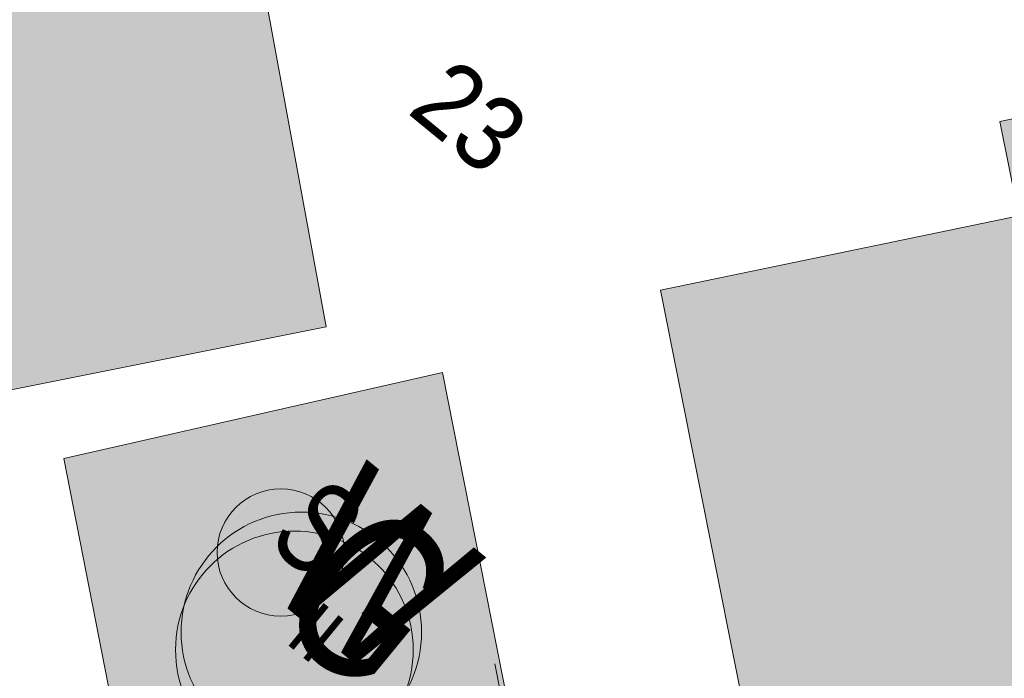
# Model space of a CAD drawing. Header units: metres. Extents: x -740 to 758, y -633 to 854.
# Tile 331 of 656: x 119 to 133, y -570 to -560. Entities that reach past the tile are written whole.
import ezdxf

# ---------------------------------------------------------------- set-up
doc = ezdxf.new("R2010")
doc.units = ezdxf.units.M
doc.header["$MEASUREMENT"] = 0
for name, color, linetype in [('Gas.LOVION', 7, 'Continuous'), ('Gis.LOVION', 7, 'Continuous'), ('Grundkarte.LOVION', 7, 'Continuous'), ('Grundkarte_Text.LOVION', 7, 'Continuous'), ('Strom.LOVION', 7, 'Continuous'), ('Wasser.LOVION', 7, 'Continuous')]:
    doc.layers.add(name, color=color, linetype=linetype)
doc.styles.add('ERSTELLTER_STIL_1', font='arial.ttf')

msp = doc.modelspace()

# ---------------------------------------------------------------- hatches: boundary and pattern name
at = {"layer": 'Grundkarte.LOVION', "linetype": 'Continuous', "lineweight": 18}
for color, points in [(254, [(117.392, -566.156), (123.19, -564.998), (120.662, -551.236), (114.932, -552.18)]), (9, [(128.219, -564.447), (130.425, -575.522), (144.329, -572.626), (142.266, -566.946), (140.416, -561.925), (138.278, -562.429), (137.986, -560.951), (133.321, -561.909), (133.607, -563.329)]), (9, [(121.254, -577.246), (126.994, -576.094), (124.941, -565.684), (119.245, -566.98)])]:
    msp.add_hatch(color=color, dxfattribs=at).paths.add_polyline_path(points)

# ---------------------------------------------------------------- linework, layer by layer
at = {"layer": 'Gas.LOVION', "color": 5, "linetype": 'Continuous', "lineweight": 18}
msp.add_circle((122.711, -569.858), 1.787, dxfattribs=at)
at = {"layer": 'Gis.LOVION', "color": 44, "linetype": 'Continuous', "lineweight": 18}
msp.add_lwpolyline([(119.94, -571.212), (121.091, -577.085), (126.891, -575.956), (125.725, -570.07)], dxfattribs=at)
at = {"layer": 'Grundkarte.LOVION', "color": 8, "linetype": 'Continuous', "lineweight": 18}
for points in [[(117.392, -566.156), (114.932, -552.18), (120.662, -551.236), (123.19, -564.998)], [(128.219, -564.447), (133.607, -563.329), (133.321, -561.909), (137.986, -560.951), (138.278, -562.429), (140.416, -561.925), (142.266, -566.946), (144.329, -572.626), (130.425, -575.522)], [(121.254, -577.246), (119.245, -566.98), (124.941, -565.684), (126.994, -576.094)]]:
    msp.add_lwpolyline(points, close=True, dxfattribs=at)
at = {"layer": 'Strom.LOVION', "color": 1, "linetype": 'Continuous', "lineweight": 18}
msp.add_circle((122.507, -568.394), 0.958, dxfattribs=at)
at = {"layer": 'Wasser.LOVION', "color": 94, "linetype": 'Continuous', "lineweight": 18}
msp.add_circle((122.816, -569.594), 1.808, dxfattribs=at)

# ---------------------------------------------------------------- texts
at = {"layer": 'Gas.LOVION', "color": 5, "linetype": 'Continuous', "lineweight": 18, "insert": (122.294, -569.436), "char_height": 2.48983, "attachment_point": 7, "rotation": 320.5838, "style": 'ERSTELLTER_STIL_1'}
msp.add_mtext('{\\A1;\\W0.71562x;G}', dxfattribs=at)
at = {"layer": 'Grundkarte_Text.LOVION', "color": 7, "linetype": 'Continuous', "lineweight": 13, "attachment_point": 7, "style": 'ERSTELLTER_STIL_1'}
for s, insert, char_height, rotation in [('{\\A1;\\W0.89448x;23}', (124.378, -561.781), 1.12434, 320.5841), ('{\\A1;\\W0.89455x;II}', (122.55, -569.736), 0.83072, 320.5836)]:
    msp.add_mtext(s, dxfattribs=dict(at, insert=insert, char_height=char_height, rotation=rotation))
at = {"layer": 'Strom.LOVION', "color": 1, "linetype": 'Continuous', "lineweight": 18, "insert": (122.266, -568.274), "char_height": 1.3744, "attachment_point": 7, "rotation": 320.5839, "style": 'ERSTELLTER_STIL_1'}
msp.add_mtext('{\\A1;\\W0.71557x;S}', dxfattribs=at)
at = {"layer": 'Wasser.LOVION', "color": 94, "linetype": 'Continuous', "lineweight": 18, "insert": (122.208, -568.908), "char_height": 2.48983, "attachment_point": 7, "rotation": 320.5838, "style": 'ERSTELLTER_STIL_1'}
msp.add_mtext('{\\A1;\\W0.71562x;W}', dxfattribs=at)

doc.saveas('drawing.dxf')
